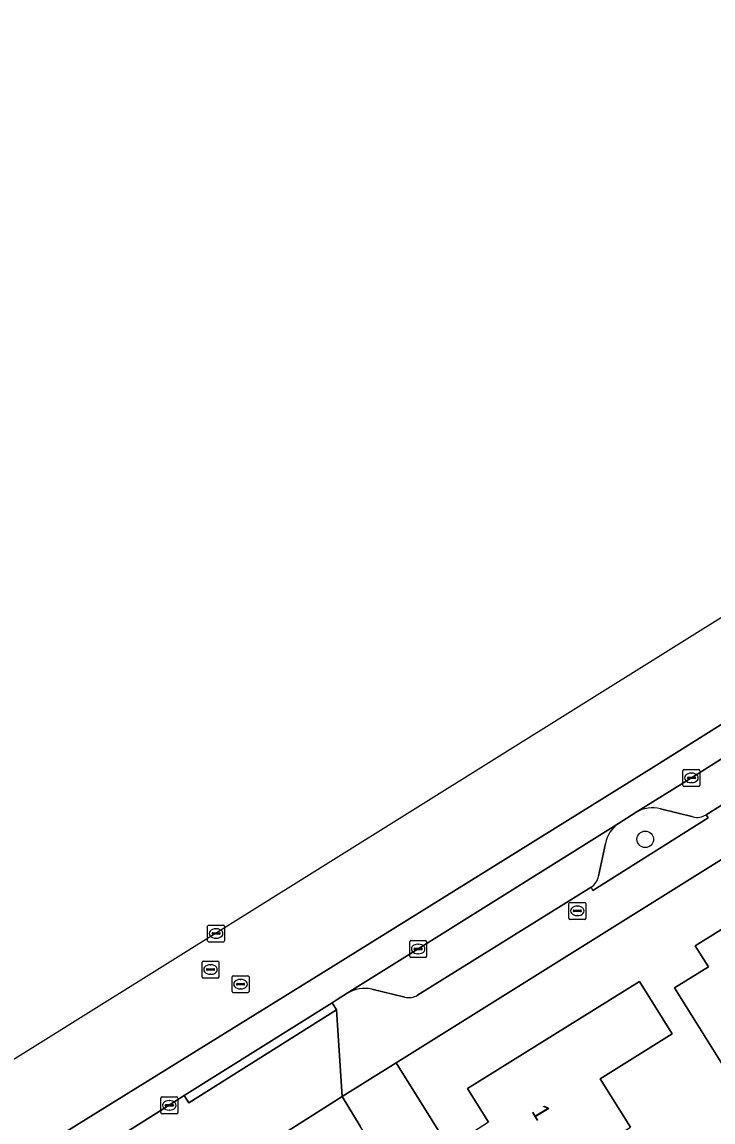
# Model space of a CAD drawing. Extents: x 159664 to 160323, y 385312 to 386115.
# Drawn here: x 159905.9 to 159946.7, y 386033.6 to 386098.4 of the extents above; entities that cross this region are included whole.
import ezdxf

# ---------------------------------------------------------------- set-up
doc = ezdxf.new("R2010")
doc.units = 0
for name, color, linetype in [('IMGEO_Boom', 7, 'Continuous'), ('IMGEO_Brandkraan', 7, 'Continuous'), ('IMGEO_Erf', 7, 'Continuous'), ('IMGEO_Groenvoorziening', 7, 'Continuous'), ('IMGEO_Kolk', 7, 'Continuous'), ('IMGEO_Pand', 7, 'Continuous'), ('IMGEO_Pand_nummerreeks', 7, 'Continuous'), ('IMGEO_Parkeervlak_open', 7, 'Continuous'), ('IMGEO_Rijbaan_lokaal_gesloten', 7, 'Continuous'), ('IMGEO_Rijbaan_lokaal_open', 7, 'Continuous'), ('IMGEO_Rijbaan_regionaal_gesloten', 7, 'Continuous'), ('IMGEO_Rioolput', 7, 'Continuous'), ('IMGEO_Voetpad_open', 7, 'Continuous')]:
    doc.layers.add(name, color=color, linetype=linetype)

msp = doc.modelspace()

# ---------------------------------------------------------------- linework, layer by layer
at = {"layer": 'IMGEO_Boom'}
msp.add_circle((159942.662, 386050.26), 0.489, dxfattribs=at)
at = {"layer": 'IMGEO_Brandkraan'}
for p, q in [((159938.156, 386045.62), (159938.156, 386046.472)), ((159938.231, 386046.546), (159939.083, 386046.546)), ((159938.644, 386046.326), (159938.669, 386046.326)), ((159939.157, 386046.472), (159939.157, 386045.62)), ((159939.083, 386045.546), (159938.231, 386045.546)), ((159938.415, 386046.04), (159938.415, 386046.052)), ((159938.853, 386046.003), (159938.455, 386046.003)), ((159938.458, 386046.089), (159938.856, 386046.089)), ((159938.667, 386045.766), (159938.642, 386045.766)), ((159938.899, 386046.052), (159938.899, 386046.04))]:
    msp.add_line(p, q, dxfattribs=at)
for points in [[(159938.156, 386045.62), (159938.156, 386046.472)], [(159938.231, 386046.546), (159939.083, 386046.546)], [(159939.157, 386046.472), (159939.157, 386045.62)], [(159939.083, 386045.546), (159938.231, 386045.546)]]:
    msp.add_lwpolyline(points, dxfattribs=at)
for centre, radius, start, end in [((159938.233, 386046.47), 0.0765, 91.55205, 178.44795), ((159938.233, 386046.47), 0.0765, 91.55205, 178.44795), ((159939.081, 386046.47), 0.0765, 1.55205, 88.44795), ((159939.081, 386046.47), 0.0765, 1.55205, 88.44795), ((159938.233, 386045.622), 0.0765, 181.55205, 268.44795), ((159938.233, 386045.622), 0.0765, 181.55205, 268.44795), ((159938.455, 386046.049), 0.0403, 85.87752, 175.75265), ((159938.452, 386046.039), 0.0366, 178.93798, 274.71019), ((159938.856, 386046.046), 0.043, 264.86636, 352.45326), ((159938.86, 386046.051), 0.0386, 1.73085, 96.63898), ((159939.081, 386045.622), 0.0765, 271.55205, 358.44795), ((159939.081, 386045.622), 0.0765, 271.55205, 358.44795)]:
    msp.add_arc(centre, radius, start, end, dxfattribs=at)
for centre, major_axis, ratio, start_param, end_param in [((159938.643, 386046.046), (-0.387, 0.002), 0.722429, 4.712389, 7.853982), ((159938.668, 386046.046), (-0.39, 0.002), 0.717154, 1.570796, 4.712389)]:
    msp.add_ellipse(centre, major_axis=major_axis, ratio=ratio, start_param=start_param, end_param=end_param, dxfattribs=at)
at = {"layer": 'IMGEO_Erf'}
for points in [[(159948.638, 386033.259), (159949.303, 386033.675), (159944.387, 386041.507), (159946.379, 386042.753), (159945.611, 386043.982), (159949.828, 386046.619), (159950.314, 386045.885), (159955.838, 386049.329), (159961.076, 386052.596), (159965.813, 386055.55), (159965.348, 386056.297), (159966.1, 386056.766), (159969.562, 386058.925), (159970.33, 386057.695), (159972.264, 386058.902), (159969.62, 386063.101), (159927.976, 386037.096), (159946.972, 386006.7)], [(159933.429, 386033.597), (159932.181, 386035.593), (159942.32, 386041.892), (159944.246, 386038.815), (159940.008, 386036.162), (159941.792, 386033.312)]]:
    msp.add_lwpolyline(points, dxfattribs=at)
at = {"layer": 'IMGEO_Groenvoorziening'}
for points in [[(159945.48, 386051.582), (159943.564, 386052.054)], [(159939.467, 386047.441), (159939.564, 386047.253), (159946.36, 386051.53)], [(159942.127, 386051.854), (159941.083, 386051.196)], [(159946.36, 386051.53), (159946.242, 386051.71)], [(159940.327, 386050.01), (159939.916, 386048.083)]]:
    msp.add_lwpolyline(points, dxfattribs=at)
for centre, radius, start, end in [((159943.083, 386050.247), 1.87, 75.09763, 120.7493), ((159945.728, 386052.436), 0.889, 253.79192, 305.27901), ((159942.098, 386049.715), 1.796, 124.43053, 170.5396), ((159938.947, 386048.283), 0.989, 301.70544, 348.35845)]:
    msp.add_arc(centre, radius, start, end, dxfattribs=at)
at = {"layer": 'IMGEO_Kolk'}
for p, q in [((159944.882, 386053.45), (159944.882, 386054.302)), ((159944.957, 386054.376), (159945.809, 386054.376)), ((159945.37, 386054.156), (159945.395, 386054.156)), ((159945.883, 386054.302), (159945.883, 386053.45)), ((159945.809, 386053.376), (159944.957, 386053.376)), ((159945.141, 386053.87), (159945.141, 386053.882)), ((159945.579, 386053.833), (159945.181, 386053.833)), ((159945.184, 386053.919), (159945.582, 386053.919)), ((159945.393, 386053.596), (159945.368, 386053.596)), ((159945.625, 386053.882), (159945.625, 386053.87)), ((159928.781, 386043.377), (159928.781, 386044.229)), ((159928.856, 386044.303), (159929.708, 386044.303)), ((159929.782, 386044.229), (159929.782, 386043.377)), ((159929.04, 386043.797), (159929.04, 386043.809)), ((159929.478, 386043.76), (159929.08, 386043.76)), ((159929.083, 386043.846), (159929.481, 386043.846)), ((159929.269, 386044.083), (159929.294, 386044.083)), ((159929.524, 386043.809), (159929.524, 386043.797)), ((159929.708, 386043.303), (159928.856, 386043.303)), ((159929.292, 386043.523), (159929.267, 386043.523)), ((159914.118, 386034.172), (159914.118, 386035.024)), ((159914.193, 386035.098), (159915.045, 386035.098)), ((159914.377, 386034.592), (159914.377, 386034.604)), ((159914.815, 386034.555), (159914.417, 386034.555)), ((159914.42, 386034.641), (159914.818, 386034.641)), ((159914.606, 386034.878), (159914.631, 386034.878)), ((159914.861, 386034.604), (159914.861, 386034.592)), ((159915.119, 386035.024), (159915.119, 386034.172)), ((159915.045, 386034.098), (159914.193, 386034.098)), ((159914.629, 386034.318), (159914.604, 386034.318))]:
    msp.add_line(p, q, dxfattribs=at)
for points in [[(159944.882, 386053.45), (159944.882, 386054.302)], [(159944.957, 386054.376), (159945.809, 386054.376)], [(159945.883, 386054.302), (159945.883, 386053.45)], [(159945.809, 386053.376), (159944.957, 386053.376)], [(159928.781, 386043.377), (159928.781, 386044.229)], [(159928.856, 386044.303), (159929.708, 386044.303)], [(159929.782, 386044.229), (159929.782, 386043.377)], [(159929.708, 386043.303), (159928.856, 386043.303)], [(159914.118, 386034.172), (159914.118, 386035.024)], [(159914.193, 386035.098), (159915.045, 386035.098)], [(159915.119, 386035.024), (159915.119, 386034.172)], [(159915.045, 386034.098), (159914.193, 386034.098)]]:
    msp.add_lwpolyline(points, dxfattribs=at)
for centre, radius, start, end in [((159944.959, 386054.3), 0.0765, 91.55205, 178.44795), ((159944.959, 386054.3), 0.0765, 91.55205, 178.44795), ((159945.807, 386054.3), 0.0765, 1.55205, 88.44795), ((159945.807, 386054.3), 0.0765, 1.55205, 88.44795), ((159944.959, 386053.452), 0.0765, 181.55205, 268.44795), ((159944.959, 386053.452), 0.0765, 181.55205, 268.44795), ((159945.181, 386053.879), 0.0403, 85.87752, 175.75265), ((159945.178, 386053.869), 0.0366, 178.93798, 274.71019), ((159945.582, 386053.876), 0.043, 264.86636, 352.45326), ((159945.586, 386053.881), 0.0386, 1.73085, 96.63898), ((159945.807, 386053.452), 0.0765, 271.55205, 358.44795), ((159945.807, 386053.452), 0.0765, 271.55205, 358.44795), ((159928.858, 386044.227), 0.0765, 91.55205, 178.44795), ((159928.858, 386044.227), 0.0765, 91.55205, 178.44795), ((159929.706, 386044.227), 0.0765, 1.55205, 88.44795), ((159929.706, 386044.227), 0.0765, 1.55205, 88.44795), ((159929.08, 386043.806), 0.0403, 85.87752, 175.75265), ((159929.077, 386043.796), 0.0366, 178.93798, 274.71019), ((159929.481, 386043.803), 0.043, 264.86636, 352.45326), ((159929.485, 386043.808), 0.0386, 1.73085, 96.63898), ((159928.858, 386043.379), 0.0765, 181.55205, 268.44795), ((159928.858, 386043.379), 0.0765, 181.55205, 268.44795), ((159929.706, 386043.379), 0.0765, 271.55205, 358.44795), ((159929.706, 386043.379), 0.0765, 271.55205, 358.44795), ((159914.195, 386035.022), 0.0765, 91.55205, 178.44795), ((159914.195, 386035.022), 0.0765, 91.55205, 178.44795), ((159914.417, 386034.601), 0.0403, 85.87752, 175.75265), ((159914.414, 386034.591), 0.0366, 178.93798, 274.71019), ((159914.818, 386034.598), 0.043, 264.86636, 352.45326), ((159914.822, 386034.603), 0.0386, 1.73085, 96.63898), ((159915.043, 386035.022), 0.0765, 1.55205, 88.44795), ((159915.043, 386035.022), 0.0765, 1.55205, 88.44795), ((159914.195, 386034.174), 0.0765, 181.55205, 268.44795), ((159914.195, 386034.174), 0.0765, 181.55205, 268.44795), ((159915.043, 386034.174), 0.0765, 271.55205, 358.44795), ((159915.043, 386034.174), 0.0765, 271.55205, 358.44795)]:
    msp.add_arc(centre, radius, start, end, dxfattribs=at)
for centre, major_axis, ratio, start_param, end_param in [((159945.369, 386053.876), (-0.387, 0.002), 0.722429, 4.712389, 7.853982), ((159945.394, 386053.876), (-0.39, 0.002), 0.717154, 1.570796, 4.712389), ((159929.268, 386043.803), (-0.387, 0.002), 0.722429, 4.712389, 7.853982), ((159929.293, 386043.803), (-0.39, 0.002), 0.717154, 1.570796, 4.712389), ((159914.605, 386034.598), (-0.387, 0.002), 0.722429, 4.712389, 7.853982), ((159914.63, 386034.598), (-0.39, 0.002), 0.717154, 1.570796, 4.712389)]:
    msp.add_ellipse(centre, major_axis=major_axis, ratio=ratio, start_param=start_param, end_param=end_param, dxfattribs=at)
at = {"layer": 'IMGEO_Pand'}
for points in [[(159951.127, 386030.771), (159953.666, 386032.36), (159950.63, 386037.227), (159954.297, 386039.517), (159950.314, 386045.885), (159949.828, 386046.619), (159945.611, 386043.982), (159946.379, 386042.753), (159944.387, 386041.507), (159949.303, 386033.675), (159948.638, 386033.259), (159950.002, 386031.077), (159950.214, 386030.738), (159950.886, 386031.154)], [(159934.676, 386028.873), (159941.792, 386033.312), (159940.008, 386036.162), (159944.246, 386038.815), (159942.32, 386041.892), (159932.181, 386035.593), (159933.429, 386033.597), (159932.199, 386032.828)]]:
    msp.add_lwpolyline(points, close=True, dxfattribs=at)
at = {"layer": 'IMGEO_Parkeervlak_open'}
for points in [[(159952.925, 386058.657), (159945.382, 386053.877), (159942.127, 386051.854)], [(159946.242, 386051.71), (159951.327, 386054.903)], [(159943.564, 386052.054), (159945.48, 386051.582)], [(159941.083, 386051.196), (159929.282, 386043.804), (159925.106, 386041.195)], [(159939.916, 386048.083), (159940.327, 386050.01)], [(159929.247, 386041.079), (159939.467, 386047.441)], [(159926.546, 386041.441), (159928.498, 386040.967)]]:
    msp.add_lwpolyline(points, dxfattribs=at)
for centre, radius, start, end in [((159943.083, 386050.247), 1.87, 75.09763, 120.7493), ((159945.728, 386052.436), 0.889, 253.79192, 305.27901), ((159942.098, 386049.715), 1.796, 124.43053, 170.5396), ((159938.947, 386048.283), 0.989, 301.70544, 348.35845), ((159926.147, 386039.436), 2.044, 78.75565, 120.63324), ((159928.726, 386042.004), 1.062, 257.61784, 299.39132)]:
    msp.add_arc(centre, radius, start, end, dxfattribs=at)
at = {"layer": 'IMGEO_Rijbaan_lokaal_gesloten'}
for points in [[(160008.786, 386093.077), (160007.166, 386092.058), (159999.814, 386087.209), (159995.344, 386085.012), (159990.873, 386083.678), (159987.892, 386082.579), (159981.46, 386078.576), (159943.167, 386054.531), (159923.551, 386042.348), (159909.316, 386033.52), (159842.245, 385991.632)], [(159909.87, 386031.631), (159914.617, 386034.599), (159915.499, 386035.169), (159924.208, 386040.64), (159924.501, 386040.821), (159925.106, 386041.195), (159929.282, 386043.804), (159941.083, 386051.196), (159942.127, 386051.854), (159945.382, 386053.877), (159952.925, 386058.657), (159953.071, 386058.75), (159959.647, 386062.828), (159972.893, 386071.102), (159977.797, 386074.172), (159984.218, 386078.179), (159986.18, 386079.397), (159987.977, 386080.535), (159988.55, 386080.783), (159991.757, 386081.973), (159992.284, 386082.127), (159992.816, 386082.264), (159997.746, 386083.92)]]:
    msp.add_lwpolyline(points, dxfattribs=at)
at = {"layer": 'IMGEO_Rijbaan_lokaal_open'}
msp.add_lwpolyline([(159959.016, 385980.344), (159925.856, 386033.371), (159924.811, 386035.12), (159920.972, 386032.678), (159955.159, 385977.993)], close=True, dxfattribs=at)
at = {"layer": 'IMGEO_Rijbaan_regionaal_gesloten'}
for points in [[(160003.316, 386098.383), (159730.336, 385928.01)], [(159842.245, 385991.632), (159909.316, 386033.52), (159923.551, 386042.348), (159943.167, 386054.531), (159981.46, 386078.576), (159987.892, 386082.579), (159990.873, 386083.678), (159995.344, 386085.012), (159999.814, 386087.209), (160007.166, 386092.058), (160008.786, 386093.077), (160012.222, 386095.175)]]:
    msp.add_lwpolyline(points, dxfattribs=at)
at = {"layer": 'IMGEO_Rioolput'}
for p, q in [((159916.877, 386044.287), (159916.877, 386045.139)), ((159916.952, 386045.213), (159917.804, 386045.213)), ((159917.365, 386044.993), (159917.39, 386044.993)), ((159917.878, 386045.139), (159917.878, 386044.287)), ((159917.136, 386044.707), (159917.136, 386044.719)), ((159917.574, 386044.67), (159917.176, 386044.67)), ((159917.179, 386044.756), (159917.577, 386044.756)), ((159917.388, 386044.433), (159917.363, 386044.433)), ((159917.62, 386044.719), (159917.62, 386044.707)), ((159917.804, 386044.213), (159916.952, 386044.213)), ((159916.546, 386042.166), (159916.546, 386043.018)), ((159916.621, 386043.092), (159917.473, 386043.092)), ((159917.547, 386043.018), (159917.547, 386042.166)), ((159916.805, 386042.586), (159916.805, 386042.598)), ((159917.243, 386042.549), (159916.845, 386042.549)), ((159916.848, 386042.635), (159917.246, 386042.635)), ((159917.057, 386042.312), (159917.032, 386042.312)), ((159917.034, 386042.872), (159917.059, 386042.872)), ((159917.289, 386042.598), (159917.289, 386042.586)), ((159917.473, 386042.092), (159916.621, 386042.092)), ((159918.316, 386041.305), (159918.316, 386042.157)), ((159918.391, 386042.231), (159919.243, 386042.231)), ((159918.575, 386041.725), (159918.575, 386041.737)), ((159919.013, 386041.688), (159918.615, 386041.688)), ((159918.618, 386041.774), (159919.016, 386041.774)), ((159918.804, 386042.011), (159918.829, 386042.011)), ((159919.059, 386041.737), (159919.059, 386041.725)), ((159919.317, 386042.157), (159919.317, 386041.305)), ((159919.243, 386041.231), (159918.391, 386041.231)), ((159918.827, 386041.451), (159918.802, 386041.451))]:
    msp.add_line(p, q, dxfattribs=at)
for points in [[(159916.877, 386044.287), (159916.877, 386045.139)], [(159916.952, 386045.213), (159917.804, 386045.213)], [(159917.878, 386045.139), (159917.878, 386044.287)], [(159917.804, 386044.213), (159916.952, 386044.213)], [(159916.546, 386042.166), (159916.546, 386043.018)], [(159916.621, 386043.092), (159917.473, 386043.092)], [(159917.547, 386043.018), (159917.547, 386042.166)], [(159917.473, 386042.092), (159916.621, 386042.092)], [(159918.316, 386041.305), (159918.316, 386042.157)], [(159918.391, 386042.231), (159919.243, 386042.231)], [(159919.317, 386042.157), (159919.317, 386041.305)], [(159919.243, 386041.231), (159918.391, 386041.231)]]:
    msp.add_lwpolyline(points, dxfattribs=at)
for centre, radius, start, end in [((159916.954, 386045.137), 0.0765, 91.55205, 178.44795), ((159916.954, 386045.137), 0.0765, 91.55205, 178.44795), ((159917.802, 386045.137), 0.0765, 1.55205, 88.44795), ((159917.802, 386045.137), 0.0765, 1.55205, 88.44795), ((159916.954, 386044.289), 0.0765, 181.55205, 268.44795), ((159916.954, 386044.289), 0.0765, 181.55205, 268.44795), ((159917.176, 386044.716), 0.0403, 85.87752, 175.75265), ((159917.173, 386044.706), 0.0366, 178.93798, 274.71019), ((159917.577, 386044.713), 0.043, 264.86636, 352.45326), ((159917.581, 386044.718), 0.0386, 1.73085, 96.63898), ((159917.802, 386044.289), 0.0765, 271.55205, 358.44795), ((159917.802, 386044.289), 0.0765, 271.55205, 358.44795), ((159916.623, 386043.016), 0.0765, 91.55205, 178.44795), ((159916.623, 386043.016), 0.0765, 91.55205, 178.44795), ((159917.471, 386043.016), 0.0765, 1.55205, 88.44795), ((159917.471, 386043.016), 0.0765, 1.55205, 88.44795), ((159916.845, 386042.595), 0.0403, 85.87752, 175.75265), ((159916.842, 386042.585), 0.0366, 178.93798, 274.71019), ((159917.246, 386042.592), 0.043, 264.86636, 352.45326), ((159917.25, 386042.597), 0.0386, 1.73085, 96.63898), ((159916.623, 386042.168), 0.0765, 181.55205, 268.44795), ((159916.623, 386042.168), 0.0765, 181.55205, 268.44795), ((159917.471, 386042.168), 0.0765, 271.55205, 358.44795), ((159917.471, 386042.168), 0.0765, 271.55205, 358.44795), ((159918.393, 386042.155), 0.0765, 91.55205, 178.44795), ((159918.393, 386042.155), 0.0765, 91.55205, 178.44795), ((159918.615, 386041.734), 0.0403, 85.87752, 175.75265), ((159918.612, 386041.724), 0.0366, 178.93798, 274.71019), ((159919.016, 386041.731), 0.043, 264.86636, 352.45326), ((159919.02, 386041.736), 0.0386, 1.73085, 96.63898), ((159919.241, 386042.155), 0.0765, 1.55205, 88.44795), ((159919.241, 386042.155), 0.0765, 1.55205, 88.44795), ((159918.393, 386041.307), 0.0765, 181.55205, 268.44795), ((159918.393, 386041.307), 0.0765, 181.55205, 268.44795), ((159919.241, 386041.307), 0.0765, 271.55205, 358.44795), ((159919.241, 386041.307), 0.0765, 271.55205, 358.44795)]:
    msp.add_arc(centre, radius, start, end, dxfattribs=at)
for centre, major_axis, ratio, start_param, end_param in [((159917.364, 386044.713), (-0.387, 0.002), 0.722429, 4.712389, 7.853982), ((159917.389, 386044.713), (-0.39, 0.002), 0.717154, 1.570796, 4.712389), ((159917.033, 386042.592), (-0.387, 0.002), 0.722429, 4.712389, 7.853982), ((159917.058, 386042.592), (-0.39, 0.002), 0.717154, 1.570796, 4.712389), ((159918.803, 386041.731), (-0.387, 0.002), 0.722429, 4.712389, 7.853982), ((159918.828, 386041.731), (-0.39, 0.002), 0.717154, 1.570796, 4.712389)]:
    msp.add_ellipse(centre, major_axis=major_axis, ratio=ratio, start_param=start_param, end_param=end_param, dxfattribs=at)
at = {"layer": 'IMGEO_Voetpad_open'}
for points in [[(159997.746, 386083.92), (159992.816, 386082.264), (159992.984, 386081.794), (159988.241, 386080.099), (159989.297, 386078.352), (159986.55, 386076.32), (159986.308, 386076.543), (159986.221, 386076.715), (159981.968, 386074.033), (159982.103, 386073.855), (159976.09, 386070.147), (159975.955, 386070.313), (159957.292, 386058.641), (159957.403, 386058.471), (159951.432, 386054.706), (159951.327, 386054.903), (159946.242, 386051.71), (159946.36, 386051.53), (159939.564, 386047.253), (159939.467, 386047.441), (159929.247, 386041.079)], [(159925.106, 386041.195), (159924.501, 386040.821), (159924.208, 386040.64), (159924.473, 386040.217), (159924.811, 386035.12), (159927.976, 386037.096), (159969.62, 386063.101)], [(159928.498, 386040.967), (159926.546, 386041.441)], [(159868.665, 386000), (159907.955, 386024.524), (159918.634, 386031.189), (159920.972, 386032.678), (159924.811, 386035.12), (159924.473, 386040.217), (159915.764, 386034.746), (159915.499, 386035.169), (159914.617, 386034.599), (159909.87, 386031.631), (159911.183, 386029.515), (159908.577, 386027.874), (159907.246, 386029.992), (159903.289, 386027.511)], [(160035.946, 385864.298), (160011.524, 385903.327), (160009.458, 385906.629), (159986.636, 385943.101), (159975.855, 385960.448), (159975.052, 385961.74), (159971.661, 385967.195), (159947.685, 386005.559), (159946.972, 386006.7), (159927.976, 386037.096), (159924.811, 386035.12), (159925.856, 386033.371)]]:
    msp.add_lwpolyline(points, dxfattribs=at)
msp.add_lwpolyline([(159915.499, 386035.169), (159915.764, 386034.746), (159924.473, 386040.217), (159924.208, 386040.64)], close=True, dxfattribs=at)
for centre, radius, start, end in [((159926.147, 386039.436), 2.044, 78.75565, 120.63324), ((159928.726, 386042.004), 1.062, 257.61784, 299.39132)]:
    msp.add_arc(centre, radius, start, end, dxfattribs=at)

# ---------------------------------------------------------------- texts
at = {"layer": 'IMGEO_Pand_nummerreeks'}
msp.add_text('1', height=1, rotation=300.97592, dxfattribs=at).set_placement((159935.925, 386034.257))

doc.saveas('drawing.dxf')
